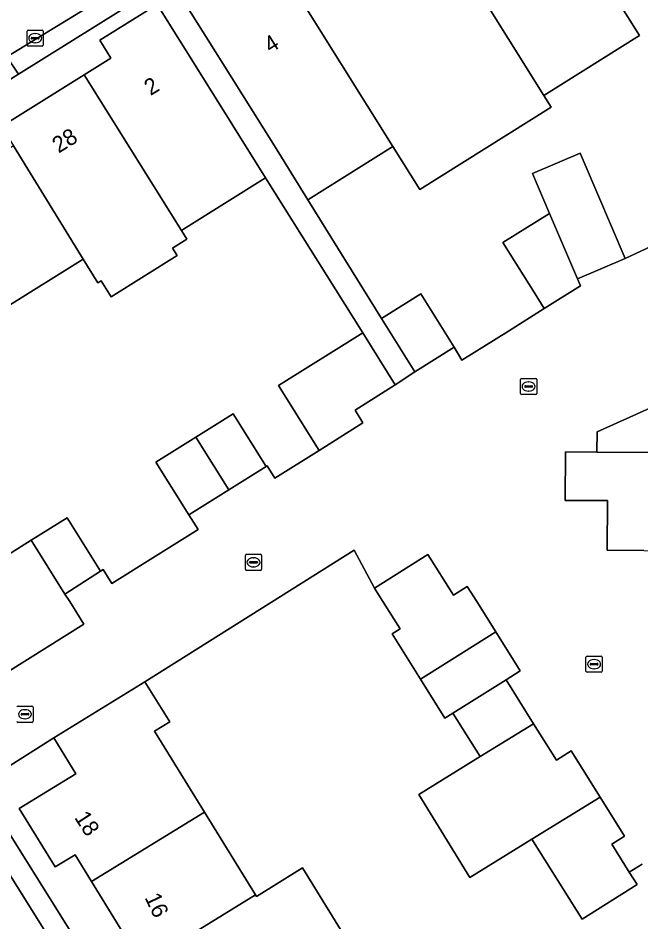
# Model space of a CAD drawing. Extents: x 157767 to 159172, y 387839 to 389425.
# Drawn here: x 158754.6 to 158793, y 388230.3 to 388286 of the extents above; entities that cross this region are included whole.
import ezdxf

# ---------------------------------------------------------------- set-up
doc = ezdxf.new("R2010")
doc.units = 0
for name, color, linetype in [('IMGEO_Erf', 7, 'Continuous'), ('IMGEO_Kolk', 7, 'Continuous'), ('IMGEO_Muur', 7, 'Continuous'), ('IMGEO_Pand', 7, 'Continuous'), ('IMGEO_Pand_nummerreeks', 7, 'Continuous'), ('IMGEO_Parkeervlak_open', 7, 'Continuous'), ('IMGEO_Rijbaan_lokaal_open', 7, 'Continuous'), ('IMGEO_Voetpad_open', 7, 'Continuous')]:
    doc.layers.add(name, color=color, linetype=linetype)

msp = doc.modelspace()

# ---------------------------------------------------------------- linework, layer by layer
at = {"layer": 'IMGEO_Erf'}
for points in [[(158788.838, 388291.387), (158792.898, 388284.898), (158787.015, 388281.216), (158787.47, 388280.49), (158779.361, 388275.415), (158777.702, 388278.066), (158772.453, 388274.781), (158776.999, 388267.463), (158779.418, 388268.977), (158781.476, 388265.688), (158781.964, 388264.896), (158784.823, 388266.685), (158787.034, 388268.069), (158786.531, 388268.873), (158784.483, 388272.147), (158787.353, 388273.943), (158786.301, 388276.401), (158789.24, 388277.659), (158789.488, 388277.079), (158789.492, 388277.069), (158792.023, 388271.155), (158793.945, 388272.066)], [(158762.691, 388287.577), (158754.633, 388282.527), (158731.197, 388267.839)], [(158753.583, 388279.29), (158758.669, 388282.473), (158760.324, 388283.509), (158759.631, 388284.616), (158763.162, 388286.826)], [(158752.696, 388252.09), (158755.407, 388253.786), (158757.625, 388255.174), (158759.688, 388251.878), (158759.848, 388251.981), (158760.385, 388251.122), (158763.077, 388252.807), (158765.698, 388254.447), (158765.129, 388255.354), (158763.098, 388258.599), (158765.564, 388260.142), (158767.863, 388261.581), (158769.893, 388258.336), (158769.949, 388258.371), (158770.419, 388257.618), (158773.152, 388259.327), (158770.65, 388263.325), (158775.842, 388266.574), (158769.857, 388276.129), (158764.788, 388272.957), (158764.67, 388272.883), (158764.999, 388272.357), (158764.113, 388271.803), (158764.402, 388271.341), (158760.343, 388268.801), (158759.725, 388269.789), (158759.516, 388269.658), (158758.602, 388271.119), (158753.584, 388267.978)], [(158796.572, 388263.293), (158790.295, 388260.479), (158790.276, 388259.222), (158795.973, 388259.195)], [(158793.064, 388233.805), (158792.277, 388233.324), (158792.755, 388232.562), (158789.364, 388230.433), (158786.271, 388235.361), (158782.44, 388233.002), (158779.294, 388238.111), (158783.082, 388240.444), (158781.399, 388243.125), (158780.915, 388242.821), (158779.406, 388245.227), (158777.653, 388248.019), (158778.144, 388248.327), (158777.094, 388250), (158776.57, 388250.834), (158775.313, 388253.173), (158762.418, 388245.062), (158763.945, 388242.585), (158763.018, 388242.014), (158766.088, 388237.028), (158769.234, 388231.919), (158769.291, 388231.826), (158772.141, 388233.581), (158775.23, 388228.563)]]:
    msp.add_lwpolyline(points, dxfattribs=at)
msp.add_lwpolyline([(158764.86, 388222.178), (158761.714, 388227.289), (158762.272, 388227.632), (158762.214, 388227.726), (158759.126, 388232.741), (158758.108, 388234.394), (158756.883, 388233.64), (158754.664, 388237.243), (158758.156, 388239.394), (158756.798, 388241.6), (158752.185, 388238.694), (158769.629, 388210.79), (158771.243, 388211.81), (158768.005, 388217.07)], close=True, dxfattribs=at)
at = {"layer": 'IMGEO_Kolk'}
for p, q in [((158755.152, 388284.316), (158755.152, 388285.168)), ((158755.227, 388285.242), (158756.079, 388285.242)), ((158756.153, 388285.168), (158756.153, 388284.316)), ((158755.411, 388284.736), (158755.411, 388284.748)), ((158755.849, 388284.699), (158755.451, 388284.699)), ((158755.454, 388284.785), (158755.852, 388284.785)), ((158755.64, 388285.022), (158755.665, 388285.022)), ((158755.895, 388284.748), (158755.895, 388284.736)), ((158756.079, 388284.242), (158755.227, 388284.242)), ((158755.663, 388284.462), (158755.638, 388284.462)), ((158785.569, 388262.84), (158785.569, 388263.692)), ((158785.644, 388263.766), (158786.496, 388263.766)), ((158786.057, 388263.546), (158786.082, 388263.546)), ((158786.57, 388263.692), (158786.57, 388262.84)), ((158785.828, 388263.26), (158785.828, 388263.272)), ((158786.266, 388263.223), (158785.868, 388263.223)), ((158785.871, 388263.309), (158786.269, 388263.309)), ((158786.08, 388262.986), (158786.055, 388262.986)), ((158786.312, 388263.272), (158786.312, 388263.26)), ((158786.496, 388262.766), (158785.644, 388262.766)), ((158768.61, 388252), (158768.61, 388252.852)), ((158768.685, 388252.926), (158769.537, 388252.926)), ((158769.611, 388252.852), (158769.611, 388252)), ((158768.869, 388252.42), (158768.869, 388252.432)), ((158769.307, 388252.383), (158768.909, 388252.383)), ((158768.912, 388252.469), (158769.31, 388252.469)), ((158769.098, 388252.706), (158769.123, 388252.706)), ((158769.353, 388252.432), (158769.353, 388252.42)), ((158769.537, 388251.926), (158768.685, 388251.926)), ((158769.121, 388252.146), (158769.096, 388252.146)), ((158789.681, 388246.647), (158790.533, 388246.647)), ((158789.606, 388245.721), (158789.606, 388246.573)), ((158789.865, 388246.141), (158789.865, 388246.153)), ((158790.303, 388246.104), (158789.905, 388246.104)), ((158789.908, 388246.19), (158790.306, 388246.19)), ((158790.094, 388246.427), (158790.119, 388246.427)), ((158790.349, 388246.153), (158790.349, 388246.141)), ((158790.607, 388246.573), (158790.607, 388245.721)), ((158790.533, 388245.647), (158789.681, 388245.647)), ((158790.117, 388245.867), (158790.092, 388245.867)), ((158754.598, 388243.559), (158755.45, 388243.559)), ((158755.011, 388243.339), (158755.036, 388243.339)), ((158755.524, 388243.485), (158755.524, 388242.633)), ((158754.782, 388243.053), (158754.782, 388243.065)), ((158755.22, 388243.016), (158754.822, 388243.016)), ((158754.825, 388243.102), (158755.223, 388243.102)), ((158755.034, 388242.779), (158755.009, 388242.779)), ((158755.266, 388243.065), (158755.266, 388243.053)), ((158755.45, 388242.559), (158754.598, 388242.559))]:
    msp.add_line(p, q, dxfattribs=at)
for points in [[(158755.152, 388284.316), (158755.152, 388285.168)], [(158755.227, 388285.242), (158756.079, 388285.242)], [(158756.153, 388285.168), (158756.153, 388284.316)], [(158756.079, 388284.242), (158755.227, 388284.242)], [(158785.569, 388262.84), (158785.569, 388263.692)], [(158785.644, 388263.766), (158786.496, 388263.766)], [(158786.57, 388263.692), (158786.57, 388262.84)], [(158786.496, 388262.766), (158785.644, 388262.766)], [(158768.61, 388252), (158768.61, 388252.852)], [(158768.685, 388252.926), (158769.537, 388252.926)], [(158769.611, 388252.852), (158769.611, 388252)], [(158769.537, 388251.926), (158768.685, 388251.926)], [(158789.681, 388246.647), (158790.533, 388246.647)], [(158789.606, 388245.721), (158789.606, 388246.573)], [(158790.607, 388246.573), (158790.607, 388245.721)], [(158790.533, 388245.647), (158789.681, 388245.647)], [(158754.598, 388243.559), (158755.45, 388243.559)], [(158755.524, 388243.485), (158755.524, 388242.633)], [(158755.45, 388242.559), (158754.598, 388242.559)]]:
    msp.add_lwpolyline(points, dxfattribs=at)
for centre, radius, start, end in [((158755.229, 388285.166), 0.0765, 91.552, 178.448), ((158755.229, 388285.166), 0.0765, 91.552, 178.448), ((158756.077, 388285.166), 0.0765, 1.552, 88.448), ((158756.077, 388285.166), 0.0765, 1.552, 88.448), ((158755.451, 388284.745), 0.0403, 85.8775, 175.7526), ((158755.448, 388284.735), 0.0366, 178.938, 274.7102), ((158755.852, 388284.742), 0.043, 264.8664, 352.4533), ((158755.856, 388284.747), 0.0386, 1.7309, 96.639), ((158755.229, 388284.318), 0.0765, 181.552, 268.448), ((158755.229, 388284.318), 0.0765, 181.552, 268.448), ((158756.077, 388284.318), 0.0765, 271.552, 358.448), ((158756.077, 388284.318), 0.0765, 271.552, 358.448), ((158785.646, 388263.69), 0.0765, 91.552, 178.448), ((158785.646, 388263.69), 0.0765, 91.552, 178.448), ((158786.494, 388263.69), 0.0765, 1.552, 88.448), ((158786.494, 388263.69), 0.0765, 1.552, 88.448), ((158785.646, 388262.842), 0.0765, 181.552, 268.448), ((158785.646, 388262.842), 0.0765, 181.552, 268.448), ((158785.868, 388263.269), 0.0403, 85.8775, 175.7526), ((158785.865, 388263.259), 0.0366, 178.938, 274.7102), ((158786.269, 388263.266), 0.043, 264.8664, 352.4533), ((158786.273, 388263.271), 0.0386, 1.7309, 96.639), ((158786.494, 388262.842), 0.0765, 271.552, 358.448), ((158786.494, 388262.842), 0.0765, 271.552, 358.448), ((158768.687, 388252.85), 0.0765, 91.552, 178.448), ((158768.687, 388252.85), 0.0765, 91.552, 178.448), ((158769.535, 388252.85), 0.0765, 1.552, 88.448), ((158769.535, 388252.85), 0.0765, 1.552, 88.448), ((158768.909, 388252.429), 0.0403, 85.8775, 175.7526), ((158768.906, 388252.419), 0.0366, 178.938, 274.7102), ((158769.31, 388252.426), 0.043, 264.8664, 352.4533), ((158769.314, 388252.431), 0.0386, 1.7309, 96.639), ((158768.687, 388252.002), 0.0765, 181.552, 268.448), ((158768.687, 388252.002), 0.0765, 181.552, 268.448), ((158769.535, 388252.002), 0.0765, 271.552, 358.448), ((158769.535, 388252.002), 0.0765, 271.552, 358.448), ((158789.683, 388246.571), 0.0765, 91.552, 178.448), ((158789.683, 388246.571), 0.0765, 91.552, 178.448), ((158790.531, 388246.571), 0.0765, 1.552, 88.448), ((158790.531, 388246.571), 0.0765, 1.552, 88.448), ((158789.905, 388246.15), 0.0403, 85.8775, 175.7526), ((158789.902, 388246.14), 0.0366, 178.938, 274.7102), ((158790.306, 388246.147), 0.043, 264.8664, 352.4533), ((158790.31, 388246.152), 0.0386, 1.7309, 96.639), ((158789.683, 388245.723), 0.0765, 181.552, 268.448), ((158789.683, 388245.723), 0.0765, 181.552, 268.448), ((158790.531, 388245.723), 0.0765, 271.552, 358.448), ((158790.531, 388245.723), 0.0765, 271.552, 358.448), ((158754.6, 388243.483), 0.0765, 91.552, 178.448), ((158754.6, 388243.483), 0.0765, 91.552, 178.448), ((158755.448, 388243.483), 0.0765, 1.552, 88.448), ((158755.448, 388243.483), 0.0765, 1.552, 88.448), ((158754.822, 388243.062), 0.0403, 85.8775, 175.7526), ((158754.819, 388243.052), 0.0366, 178.938, 274.7102), ((158755.223, 388243.059), 0.043, 264.8664, 352.4533), ((158755.227, 388243.064), 0.0386, 1.7309, 96.639), ((158754.6, 388242.635), 0.0765, 181.552, 268.448), ((158754.6, 388242.635), 0.0765, 181.552, 268.448), ((158755.448, 388242.635), 0.0765, 271.552, 358.448), ((158755.448, 388242.635), 0.0765, 271.552, 358.448)]:
    msp.add_arc(centre, radius, start, end, dxfattribs=at)
for centre, major_axis, ratio, start_param, end_param in [((158755.639, 388284.742), (-0.387, 0.002), 0.722429, 4.712389, 7.853982), ((158755.664, 388284.742), (-0.39, 0.002), 0.717154, 1.570796, 4.712389), ((158786.056, 388263.266), (-0.387, 0.002), 0.722429, 4.712389, 7.853982), ((158786.081, 388263.266), (-0.39, 0.002), 0.717154, 1.570796, 4.712389), ((158769.097, 388252.426), (-0.387, 0.002), 0.722429, 4.712389, 7.853982), ((158769.122, 388252.426), (-0.39, 0.002), 0.717154, 1.570796, 4.712389), ((158790.093, 388246.147), (-0.387, 0.002), 0.722429, 4.712389, 7.853982), ((158790.118, 388246.147), (-0.39, 0.002), 0.717154, 1.570796, 4.712389), ((158755.01, 388243.059), (-0.387, 0.002), 0.722429, 4.712389, 7.853982), ((158755.035, 388243.059), (-0.39, 0.002), 0.717154, 1.570796, 4.712389)]:
    msp.add_ellipse(centre, major_axis=major_axis, ratio=ratio, start_param=start_param, end_param=end_param, dxfattribs=at)
at = {"layer": 'IMGEO_Muur'}
msp.add_lwpolyline([(158762.418, 388245.062), (158775.313, 388253.173), (158776.57, 388250.834)], dxfattribs=at)
at = {"layer": 'IMGEO_Pand'}
for points in [[(158780.303, 388291.943), (158787.015, 388281.216), (158792.898, 388284.898), (158788.838, 388291.387), (158786.186, 388295.625)], [(158780.303, 388291.943), (158777.377, 388290.111), (158776.445, 388291.601), (158771.263, 388288.358), (158777.702, 388278.066), (158779.361, 388275.415), (158787.47, 388280.49), (158787.015, 388281.216)], [(158777.702, 388278.066), (158771.263, 388288.358), (158768.311, 388286.51), (158766.747, 388289.009), (158764.463, 388287.579), (158767.115, 388283.341), (158770.398, 388278.095), (158772.453, 388274.781)], [(158765.814, 388282.588), (158763.162, 388286.826), (158759.631, 388284.616), (158760.324, 388283.509), (158758.669, 388282.473), (158764.67, 388272.883), (158764.788, 388272.957), (158769.857, 388276.129)], [(158758.669, 388282.473), (158753.583, 388279.29), (158754.312, 388278.103), (158758.602, 388271.119), (158759.516, 388269.658), (158759.725, 388269.789), (158760.343, 388268.801), (158764.402, 388271.341), (158764.113, 388271.803), (158764.999, 388272.357), (158764.67, 388272.883)], [(158754.312, 388278.103), (158754.19, 388278.027), (158749.236, 388274.927), (158753.584, 388267.978), (158758.602, 388271.119)], [(158789.492, 388277.069), (158789.488, 388277.079), (158789.24, 388277.659), (158786.301, 388276.401), (158787.353, 388273.943), (158788.893, 388270.344), (158789.084, 388269.897), (158792.023, 388271.155)], [(158787.353, 388273.943), (158784.483, 388272.147), (158786.531, 388268.873), (158787.034, 388268.069), (158789.268, 388269.467), (158789.084, 388269.897), (158788.893, 388270.344)], [(158776.999, 388267.463), (158779.054, 388264.172), (158781.476, 388265.688), (158779.418, 388268.977)], [(158773.152, 388259.327), (158775.861, 388261.022), (158775.368, 388261.809), (158777.851, 388263.363), (158775.842, 388266.574), (158770.65, 388263.325)], [(158765.564, 388260.142), (158767.595, 388256.898), (158769.893, 388258.336), (158767.863, 388261.581)], [(158765.564, 388260.142), (158763.098, 388258.599), (158765.129, 388255.354), (158767.595, 388256.898)], [(158800.98, 388259.172), (158795.973, 388259.195), (158790.276, 388259.222), (158788.335, 388259.231), (158788.321, 388256.241), (158790.933, 388256.229), (158790.918, 388253.166), (158793.176, 388253.156), (158797.962, 388253.134), (158800.952, 388253.12)], [(158755.407, 388253.786), (158757.487, 388250.469), (158759.688, 388251.878), (158757.625, 388255.174)], [(158748.617, 388246.45), (158750.473, 388243.485), (158758.654, 388248.604), (158757.78, 388250), (158757.487, 388250.469), (158755.407, 388253.786), (158752.696, 388252.09), (158754.083, 388249.874)], [(158779.863, 388252.901), (158776.57, 388250.834), (158777.094, 388250), (158778.144, 388248.327), (158777.653, 388248.019), (158779.406, 388245.227), (158779.893, 388245.532), (158784.044, 388248.138), (158782.873, 388250), (158782.284, 388250.925), (158781.436, 388250.393)], [(158784.678, 388245.183), (158785.553, 388245.732), (158784.044, 388248.138), (158779.893, 388245.532), (158779.406, 388245.227), (158780.915, 388242.821), (158781.399, 388243.125)], [(158759.126, 388232.741), (158766.088, 388237.028), (158763.018, 388242.014), (158763.945, 388242.585), (158762.418, 388245.062), (158756.798, 388241.6), (158758.156, 388239.394), (158754.664, 388237.243), (158756.883, 388233.64), (158758.108, 388234.394)], [(158786.378, 388242.474), (158784.678, 388245.183), (158781.399, 388243.125), (158783.082, 388240.444)], [(158788.694, 388240.799), (158787.787, 388240.229), (158786.378, 388242.474), (158783.082, 388240.444), (158779.294, 388238.111), (158782.44, 388233.002), (158786.271, 388235.361), (158790.48, 388237.953)], [(158786.271, 388235.361), (158789.364, 388230.433), (158792.755, 388232.562), (158792.277, 388233.324), (158791.196, 388235.047), (158791.991, 388235.546), (158790.48, 388237.953)], [(158769.234, 388231.919), (158766.088, 388237.028), (158759.126, 388232.741), (158762.214, 388227.726), (158762.272, 388227.632)], [(158772.141, 388233.581), (158769.291, 388231.826), (158769.234, 388231.919), (158762.272, 388227.632), (158761.714, 388227.289), (158764.86, 388222.178), (158775.23, 388228.563)]]:
    msp.add_lwpolyline(points, close=True, dxfattribs=at)
at = {"layer": 'IMGEO_Parkeervlak_open'}
msp.add_lwpolyline([(158781.298, 388186.286), (158782.775, 388187.209), (158751.892, 388236.644), (158751.388, 388236.331), (158750.346, 388235.683), (158754.82, 388228.502), (158767.195, 388208.702), (158773.917, 388198.04)], close=True, dxfattribs=at)
at = {"layer": 'IMGEO_Rijbaan_lokaal_open'}
for points in [[(158770.767, 388299.573), (158764.27, 388295.985), (158751.147, 388287.661), (158749.911, 388286.877), (158749.448, 388287.325), (158749.256, 388287.511), (158747.941, 388286.153), (158751.704, 388282.231), (158753.914, 388283.586), (158771.97, 388294.656)], [(158793.945, 388272.066), (158792.023, 388271.155), (158789.084, 388269.897), (158789.268, 388269.467), (158787.034, 388268.069), (158784.823, 388266.685), (158781.964, 388264.896), (158781.476, 388265.688), (158779.054, 388264.172), (158777.851, 388263.363), (158775.368, 388261.809), (158775.861, 388261.022), (158773.152, 388259.327), (158770.419, 388257.618), (158769.949, 388258.371), (158769.893, 388258.336), (158767.595, 388256.898), (158765.129, 388255.354), (158765.698, 388254.447), (158763.077, 388252.807), (158760.385, 388251.122), (158759.848, 388251.981), (158759.688, 388251.878), (158757.487, 388250.469), (158757.78, 388250), (158758.654, 388248.604), (158750.473, 388243.485)], [(158793.176, 388253.156), (158790.918, 388253.166), (158790.933, 388256.229), (158788.321, 388256.241), (158788.335, 388259.231), (158790.276, 388259.222), (158790.295, 388260.479), (158796.572, 388263.293)], [(158752.185, 388238.694), (158756.798, 388241.6), (158762.418, 388245.062), (158775.313, 388253.173), (158776.57, 388250.834), (158779.863, 388252.901), (158781.436, 388250.393), (158782.284, 388250.925), (158782.873, 388250), (158784.044, 388248.138), (158785.553, 388245.732), (158784.678, 388245.183), (158786.378, 388242.474), (158787.787, 388240.229), (158788.694, 388240.799), (158790.48, 388237.953), (158791.991, 388235.546), (158791.196, 388235.047), (158792.277, 388233.324), (158793.064, 388233.805)]]:
    msp.add_lwpolyline(points, dxfattribs=at)
at = {"layer": 'IMGEO_Voetpad_open'}
for points in [[(158771.97, 388294.656), (158753.914, 388283.586), (158754.633, 388282.527), (158762.691, 388287.577), (158763.964, 388288.375), (158771.852, 388293.318), (158786.231, 388299.273), (158793.486, 388302.278), (158806.067, 388307.489), (158808.699, 388308.579), (158809.53, 388309.25), (158813.683, 388311.013)], [(158783.962, 388187.903), (158772.284, 388206.543), (158769.629, 388210.79), (158752.185, 388238.694), (158749.551, 388242.908), (158747.498, 388241.623), (158743.908, 388247.396), (158739.118, 388255.018), (158737.42, 388257.733), (158731.197, 388267.839), (158754.633, 388282.527), (158753.914, 388283.586), (158751.704, 388282.231), (158747.13, 388279.426), (158742.93, 388276.824), (158737.745, 388281.958), (158741.126, 388285.372), (158735.926, 388290.522)], [(158723.372, 388278.281), (158729.583, 388268.931), (158741.436, 388250), (158747, 388241.052), (158749.699, 388236.721), (158750.346, 388235.683), (158751.388, 388236.331), (158751.892, 388236.644), (158782.775, 388187.209), (158781.298, 388186.286), (158781.651, 388185.725)]]:
    msp.add_lwpolyline(points, dxfattribs=at)
msp.add_lwpolyline([(158772.453, 388274.781), (158770.398, 388278.095), (158767.115, 388283.341), (158764.463, 388287.579), (158763.964, 388288.375), (158762.691, 388287.577), (158763.162, 388286.826), (158765.814, 388282.588), (158769.857, 388276.129), (158775.842, 388266.574), (158777.851, 388263.363), (158779.054, 388264.172), (158776.999, 388267.463)], close=True, dxfattribs=at)

# ---------------------------------------------------------------- texts
at = {"layer": 'IMGEO_Pand_nummerreeks'}
for s, rotation, p in [('4', 32.045, (158770.151, 388283.793)), ('2', 32.0455, (158762.767, 388281.169)), ('28', 32.0455, (158757.103, 388277.623)), ('18', 303.0991, (158758.033, 388236.689)), ('16', 295.3933, (158762.382, 388231.76))]:
    msp.add_text(s, height=1, rotation=rotation, dxfattribs=at).set_placement(p)

doc.saveas('drawing.dxf')
